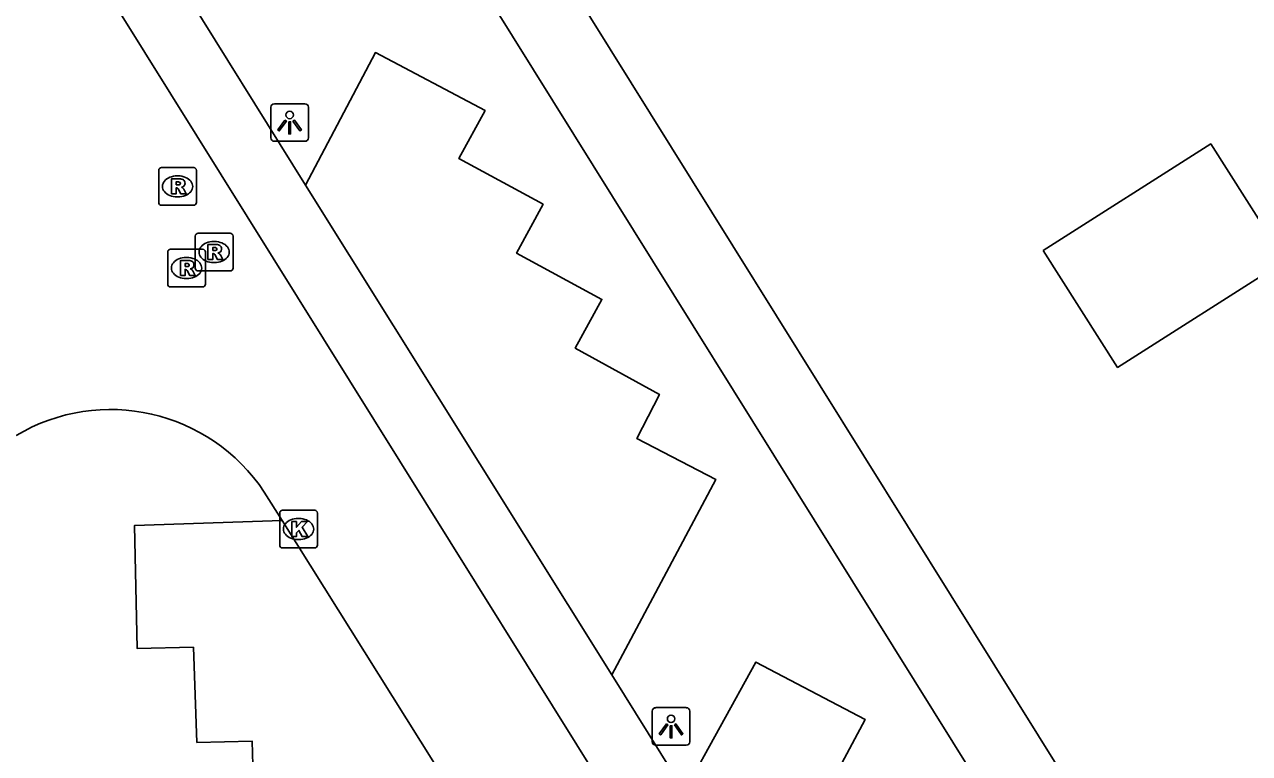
# Model space of a CAD drawing. Extents: x 159280 to 160375, y 384531 to 385872.
# Drawn here: x 159802.43 to 159834.9, y 385513.94 to 385533.27 of the extents above; entities that cross this region are included whole.
import ezdxf

# ---------------------------------------------------------------- set-up
doc = ezdxf.new("R2010")
doc.units = 0
for name, color, linetype in [('IMGEO_Kolk', 7, 'Continuous'), ('IMGEO_Lichtpunt', 7, 'Continuous'), ('IMGEO_Pand', 7, 'Continuous'), ('IMGEO_Parkeervlak_open', 7, 'Continuous'), ('IMGEO_Rijbaan_lokaal_open', 7, 'Continuous'), ('IMGEO_Rioolput', 7, 'Continuous'), ('IMGEO_Voetpad_open', 7, 'Continuous')]:
    doc.layers.add(name, color=color, linetype=linetype)

msp = doc.modelspace()

# ---------------------------------------------------------------- linework, layer by layer
at = {"layer": 'IMGEO_Kolk'}
for p, q in [((159809.193, 385519.463), (159809.193, 385520.315)), ((159809.268, 385520.389), (159810.12, 385520.389)), ((159810.194, 385520.315), (159810.194, 385519.463)), ((159809.681, 385520.169), (159809.706, 385520.169)), ((159809.704, 385519.609), (159809.679, 385519.609)), ((159810.12, 385519.389), (159809.268, 385519.389))]:
    msp.add_line(p, q, dxfattribs=at)
for points in [[(159809.193, 385519.463), (159809.193, 385520.315)], [(159809.268, 385520.389), (159810.12, 385520.389)], [(159810.194, 385520.315), (159810.194, 385519.463)], [(159809.514, 385520.089), (159809.637, 385520.089), (159809.637, 385519.938), (159809.767, 385520.089), (159809.931, 385520.089), (159809.785, 385519.938), (159809.938, 385519.689), (159809.786, 385519.689), (159809.701, 385519.853), (159809.637, 385519.786), (159809.637, 385519.689), (159809.514, 385519.689), (159809.514, 385520.089)], [(159810.12, 385519.389), (159809.268, 385519.389)]]:
    msp.add_lwpolyline(points, dxfattribs=at)
for centre, start, end in [((159809.27, 385520.313), 91.552, 178.448), ((159809.27, 385520.313), 91.552, 178.448), ((159810.118, 385520.313), 1.552, 88.448), ((159810.118, 385520.313), 1.552, 88.448), ((159809.27, 385519.465), 181.552, 268.448), ((159809.27, 385519.465), 181.552, 268.448), ((159810.118, 385519.465), 271.552, 358.448), ((159810.118, 385519.465), 271.552, 358.448)]:
    msp.add_arc(centre, 0.0765, start, end, dxfattribs=at)
for centre, major_axis, ratio, start_param, end_param in [((159809.68, 385519.889), (-0.387, 0.002), 0.722429, 4.712389, 7.853982), ((159809.705, 385519.889), (-0.39, 0.002), 0.717154, 1.570796, 4.712389)]:
    msp.add_ellipse(centre, major_axis=major_axis, ratio=ratio, start_param=start_param, end_param=end_param, dxfattribs=at)
at = {"layer": 'IMGEO_Lichtpunt'}
for p, q in [((159808.958, 385531.075), (159808.958, 385530.268)), ((159808.958, 385531.075), (159808.958, 385530.268)), ((159809.86, 385531.17), (159809.052, 385531.17)), ((159809.86, 385531.17), (159809.052, 385531.17)), ((159809.954, 385530.268), (159809.954, 385531.075)), ((159809.954, 385530.268), (159809.954, 385531.075)), ((159809.052, 385530.174), (159809.86, 385530.174)), ((159809.052, 385530.174), (159809.86, 385530.174)), ((159819.07, 385515.057), (159819.07, 385514.25)), ((159819.07, 385515.057), (159819.07, 385514.25)), ((159819.972, 385515.152), (159819.164, 385515.152)), ((159819.972, 385515.152), (159819.164, 385515.152)), ((159820.066, 385514.25), (159820.066, 385515.057)), ((159820.066, 385514.25), (159820.066, 385515.057)), ((159819.164, 385514.156), (159819.972, 385514.156)), ((159819.164, 385514.156), (159819.972, 385514.156))]:
    msp.add_line(p, q, dxfattribs=at)
for points in [[(159809.332, 385530.739), (159809.371, 385530.711), (159809.183, 385530.449), (159809.145, 385530.476), (159809.332, 385530.739)], [(159809.434, 385530.691), (159809.481, 385530.691), (159809.481, 385530.369), (159809.434, 385530.369), (159809.434, 385530.691)], [(159809.544, 385530.711), (159809.582, 385530.738), (159809.769, 385530.476), (159809.73, 385530.448), (159809.544, 385530.711)], [(159819.444, 385514.721), (159819.483, 385514.693), (159819.295, 385514.431), (159819.257, 385514.458), (159819.444, 385514.721)], [(159819.546, 385514.673), (159819.593, 385514.673), (159819.593, 385514.351), (159819.546, 385514.351), (159819.546, 385514.673)], [(159819.656, 385514.693), (159819.694, 385514.72), (159819.881, 385514.458), (159819.842, 385514.43), (159819.656, 385514.693)]]:
    msp.add_lwpolyline(points, dxfattribs=at)
for centre in [(159809.457, 385530.873), (159819.569, 385514.855)]:
    msp.add_circle(centre, 0.0994, dxfattribs=at)
for centre, start, end in [((159809.052, 385531.075), 90, 180), ((159809.052, 385531.075), 90, 180), ((159809.86, 385531.075), 0, 90), ((159809.86, 385531.075), 0, 90), ((159809.052, 385530.268), 180, 270), ((159809.052, 385530.268), 180, 270), ((159809.86, 385530.268), 270, 0), ((159809.86, 385530.268), 270, 360), ((159819.164, 385515.057), 90, 180), ((159819.164, 385515.057), 90, 180), ((159819.972, 385515.057), 0, 90), ((159819.972, 385515.057), 0, 90), ((159819.164, 385514.25), 180, 270), ((159819.164, 385514.25), 180, 270), ((159819.972, 385514.25), 270, 0), ((159819.972, 385514.25), 270, 360)]:
    msp.add_arc(centre, 0.0946, start, end, dxfattribs=at)
at = {"layer": 'IMGEO_Pand'}
for points in [[(159817.007, 385580.869), (159811.586, 385577.468), (159805.406, 385573.591), (159804.077, 385575.728), (159802.913, 385574.996), (159794.714, 385569.897), (159821.203, 385527.404), (159836.253, 385503.261)], [(159829.433, 385527.278), (159833.876, 385530.104), (159835.849, 385527.003), (159831.406, 385524.177), (159829.433, 385527.278)]]:
    msp.add_lwpolyline(points, dxfattribs=at)
at = {"layer": 'IMGEO_Parkeervlak_open'}
for points in [[(159818.002, 385516.02), (159820.756, 385521.203), (159818.662, 385522.287), (159819.259, 385523.46), (159817.027, 385524.69), (159817.734, 385525.98), (159815.471, 385527.208), (159816.177, 385528.506), (159813.941, 385529.719), (159814.639, 385530.991), (159811.731, 385532.526), (159809.878, 385529.013)], [(159809.261, 385520.114), (159805.348, 385519.985), (159805.417, 385516.721), (159806.904, 385516.755), (159806.998, 385514.228), (159808.459, 385514.266), (159808.538, 385511.719), (159809.908, 385511.74), (159809.974, 385509.392), (159815.851, 385509.594)], [(159826.52, 385502.354), (159829.294, 385507.561), (159827.191, 385508.652), (159827.843, 385509.848), (159825.573, 385511.044), (159826.279, 385512.347), (159824.023, 385513.546), (159824.711, 385514.842), (159821.819, 385516.359), (159819.928, 385512.925)]]:
    msp.add_lwpolyline(points, dxfattribs=at)
at = {"layer": 'IMGEO_Rijbaan_lokaal_open'}
for points in [[(159777.319, 385577.896), (159835.286, 385484.963)], [(159808.783, 385520.87), (159809.261, 385520.114)], [(159815.851, 385509.594), (159809.261, 385520.114)]]:
    msp.add_lwpolyline(points, dxfattribs=at)
msp.add_arc((159804.708, 385518.172), 4.888, 33.5099, 120.7988, dxfattribs=at)
at = {"layer": 'IMGEO_Rioolput'}
for p, q in [((159805.986, 385528.551), (159805.986, 385529.403)), ((159806.061, 385529.477), (159806.913, 385529.477)), ((159806.987, 385529.403), (159806.987, 385528.551)), ((159806.474, 385529.257), (159806.499, 385529.257)), ((159806.497, 385528.697), (159806.472, 385528.697)), ((159806.913, 385528.477), (159806.061, 385528.477)), ((159806.955, 385526.81), (159806.955, 385527.662)), ((159807.03, 385527.736), (159807.882, 385527.736)), ((159807.956, 385527.662), (159807.956, 385526.81)), ((159807.443, 385527.516), (159807.468, 385527.516)), ((159806.223, 385526.386), (159806.223, 385527.238)), ((159806.298, 385527.312), (159807.15, 385527.312)), ((159806.711, 385527.092), (159806.736, 385527.092)), ((159807.224, 385527.238), (159807.224, 385526.386)), ((159807.882, 385526.736), (159807.03, 385526.736)), ((159807.466, 385526.956), (159807.441, 385526.956)), ((159806.734, 385526.532), (159806.709, 385526.532)), ((159807.15, 385526.312), (159806.298, 385526.312))]:
    msp.add_line(p, q, dxfattribs=at)
for points in [[(159805.986, 385528.551), (159805.986, 385529.403)], [(159806.061, 385529.477), (159806.913, 385529.477)], [(159806.987, 385529.403), (159806.987, 385528.551)], [(159806.575, 385529.175), (159806.323, 385529.177), (159806.323, 385528.777)], [(159806.323, 385528.777), (159806.447, 385528.777), (159806.447, 385528.939), (159806.458, 385528.939)], [(159806.501, 385529.096), (159806.447, 385529.096), (159806.447, 385529.015)], [(159806.447, 385529.015), (159806.499, 385529.015)], [(159806.505, 385528.91), (159806.576, 385528.777), (159806.716, 385528.777), (159806.651, 385528.903)], [(159806.913, 385528.477), (159806.061, 385528.477)], [(159806.955, 385526.81), (159806.955, 385527.662)], [(159807.03, 385527.736), (159807.882, 385527.736)], [(159807.956, 385527.662), (159807.956, 385526.81)], [(159807.544, 385527.434), (159807.292, 385527.436), (159807.292, 385527.036)], [(159807.47, 385527.355), (159807.416, 385527.355), (159807.416, 385527.274)], [(159806.223, 385526.386), (159806.223, 385527.238)], [(159806.298, 385527.312), (159807.15, 385527.312)], [(159806.812, 385527.01), (159806.56, 385527.012), (159806.56, 385526.612)], [(159807.224, 385527.238), (159807.224, 385526.386)], [(159807.292, 385527.036), (159807.416, 385527.036), (159807.416, 385527.198), (159807.427, 385527.198)], [(159807.416, 385527.274), (159807.468, 385527.274)], [(159807.474, 385527.169), (159807.545, 385527.036), (159807.685, 385527.036), (159807.62, 385527.162)], [(159806.56, 385526.612), (159806.684, 385526.612), (159806.684, 385526.774), (159806.695, 385526.774)], [(159806.738, 385526.931), (159806.684, 385526.931), (159806.684, 385526.85)], [(159806.684, 385526.85), (159806.736, 385526.85)], [(159806.742, 385526.745), (159806.813, 385526.612), (159806.953, 385526.612), (159806.888, 385526.738)], [(159807.882, 385526.736), (159807.03, 385526.736)], [(159807.15, 385526.312), (159806.298, 385526.312)]]:
    msp.add_lwpolyline(points, dxfattribs=at)
for centre, radius, start, end in [((159806.063, 385529.401), 0.0765, 91.552, 178.448), ((159806.063, 385529.401), 0.0765, 91.552, 178.448), ((159806.911, 385529.401), 0.0765, 1.552, 88.448), ((159806.911, 385529.401), 0.0765, 1.552, 88.448), ((159806.457, 385528.886), 0.0533, 26.0293, 88.6989), ((159806.483, 385529.204), 0.19, 274.7715, 282.9687), ((159806.507, 385529), 0.0964, 77.0061, 93.1865), ((159806.521, 385529.057), 0.0378, 276.6634, 79.6772), ((159806.574, 385529.065), 0.109, 350.3612, 89.416), ((159806.572, 385529.065), 0.112, 277.5842, 350.9817), ((159806.556, 385528.85), 0.108, 29.5134, 73.7905), ((159806.063, 385528.553), 0.0765, 181.552, 268.448), ((159806.063, 385528.553), 0.0765, 181.552, 268.448), ((159806.911, 385528.553), 0.0765, 271.552, 358.448), ((159806.911, 385528.553), 0.0765, 271.552, 358.448), ((159807.032, 385527.66), 0.0765, 91.552, 178.448), ((159807.032, 385527.66), 0.0765, 91.552, 178.448), ((159807.88, 385527.66), 0.0765, 1.552, 88.448), ((159807.88, 385527.66), 0.0765, 1.552, 88.448), ((159807.476, 385527.259), 0.0964, 77.0061, 93.1865), ((159807.49, 385527.316), 0.0378, 276.6634, 79.6772), ((159807.543, 385527.324), 0.109, 350.3612, 89.416), ((159806.3, 385527.236), 0.0765, 91.552, 178.448), ((159806.3, 385527.236), 0.0765, 91.552, 178.448), ((159806.811, 385526.9), 0.109, 350.3612, 89.416), ((159807.148, 385527.236), 0.0765, 1.552, 88.448), ((159807.148, 385527.236), 0.0765, 1.552, 88.448), ((159807.426, 385527.145), 0.0533, 26.0293, 88.6989), ((159807.452, 385527.463), 0.19, 274.7715, 282.9687), ((159807.541, 385527.324), 0.112, 277.5842, 350.9817), ((159807.525, 385527.109), 0.108, 29.5134, 73.7905), ((159806.694, 385526.721), 0.0533, 26.0293, 88.6989), ((159806.72, 385527.039), 0.19, 274.7715, 282.9687), ((159806.744, 385526.835), 0.0964, 77.0061, 93.1865), ((159806.758, 385526.892), 0.0378, 276.6634, 79.6772), ((159806.809, 385526.9), 0.112, 277.5842, 350.9817), ((159806.793, 385526.685), 0.108, 29.5134, 73.7905), ((159807.032, 385526.812), 0.0765, 181.552, 268.448), ((159807.032, 385526.812), 0.0765, 181.552, 268.448), ((159807.88, 385526.812), 0.0765, 271.552, 358.448), ((159807.88, 385526.812), 0.0765, 271.552, 358.448), ((159806.3, 385526.388), 0.0765, 181.552, 268.448), ((159806.3, 385526.388), 0.0765, 181.552, 268.448), ((159807.148, 385526.388), 0.0765, 271.552, 358.448), ((159807.148, 385526.388), 0.0765, 271.552, 358.448)]:
    msp.add_arc(centre, radius, start, end, dxfattribs=at)
for centre, major_axis, ratio, start_param, end_param in [((159806.473, 385528.977), (-0.387, 0.002), 0.722429, 4.712389, 7.853982), ((159806.498, 385528.977), (-0.39, 0.002), 0.717154, 1.570796, 4.712389), ((159807.442, 385527.236), (-0.387, 0.002), 0.722429, 4.712389, 7.853982), ((159807.467, 385527.236), (-0.39, 0.002), 0.717154, 1.570796, 4.712389), ((159806.71, 385526.812), (-0.387, 0.002), 0.722429, 4.712389, 7.853982), ((159806.735, 385526.812), (-0.39, 0.002), 0.717154, 1.570796, 4.712389)]:
    msp.add_ellipse(centre, major_axis=major_axis, ratio=ratio, start_param=start_param, end_param=end_param, dxfattribs=at)
at = {"layer": 'IMGEO_Voetpad_open'}
for points in [[(159809.878, 385529.013), (159806.473, 385534.483), (159812.202, 385538.048), (159840.851, 385492.078)], [(159818.002, 385516.02), (159809.878, 385529.013)], [(159819.928, 385512.925), (159818.002, 385516.02)]]:
    msp.add_lwpolyline(points, dxfattribs=at)

doc.saveas('drawing.dxf')
